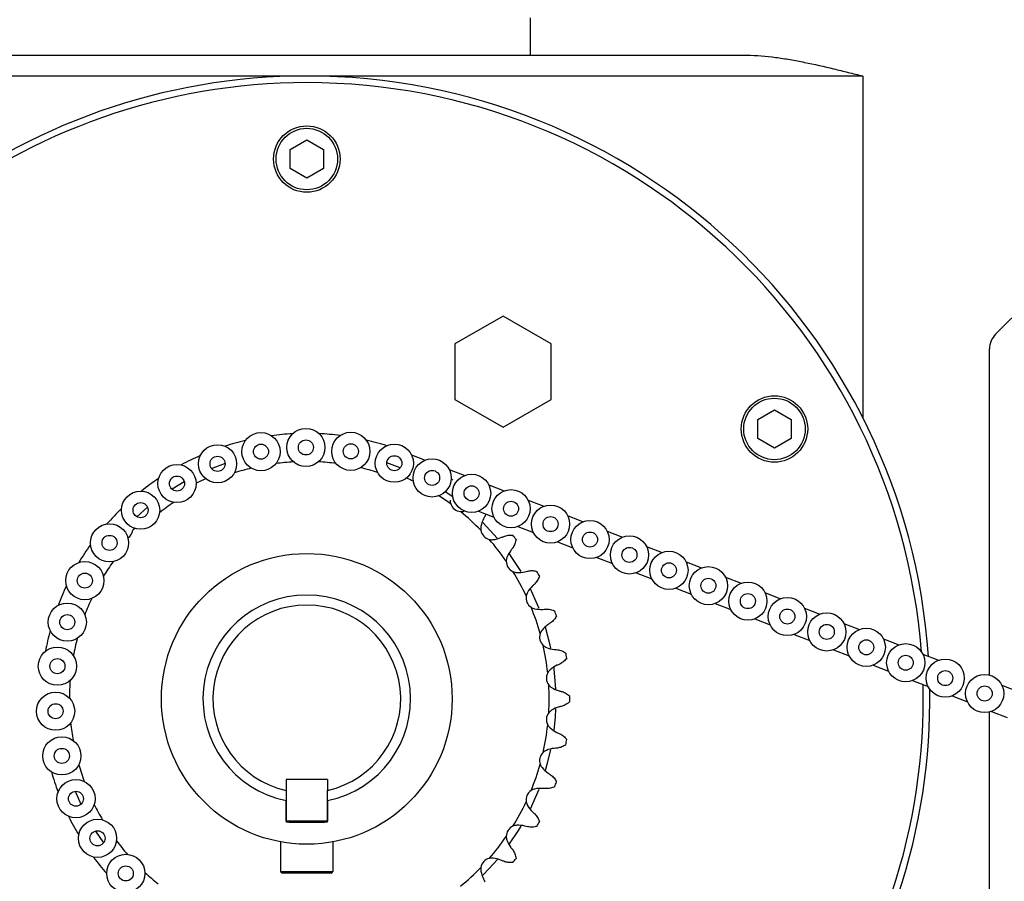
# Model space of a CAD drawing. Header units: inches. Extents: x 170 to 284, y 215 to 248.
# Tile 521 of 656: x 211.725 to 211.926, y 224.795 to 224.971. Entities that reach past the tile are written whole.
import ezdxf

# ---------------------------------------------------------------- set-up
doc = ezdxf.new("R2010")
doc.units = ezdxf.units.IN
doc.header["$LTSCALE"] = 0.25
doc.header["$MEASUREMENT"] = 0
doc.layers.add('ANNOTATIONS', color=1, linetype='Continuous')
doc.layers.add('RH FRONT OF HOOD', color=7, linetype='Continuous')
doc.styles.add('ARIAL', font='arial.ttf', dxfattribs={"height": 0.09375})
doc.dimstyles.new('STANDARD$0', dxfattribs={"dimtxt": 0.09375, "dimasz": 0.09375, "dimexe": 0.03125, "dimexo": 0.046875, "dimgap": 0.09, "dimtad": 0, "dimtih": 1, "dimtoh": 1, "dimdec": 4, "dimzin": 0, "dimdsep": 46, "dimtxsty": 'ARIAL', "dimcen": 0.09, "dimadec": 0, "dimazin": 0, "dimtfac": 1, "dimtdec": 4, "dimtofl": 0, "dimtmove": 0, "dimatfit": 1, "dimfxl": 1, "dimtolj": 1, "dimtzin": 0, "dimarcsym": 0})

# ---------------------------------------------------------------- blocks, each defined once
blk = doc.blocks.new('*D76')
at = {"layer": 'ANNOTATIONS', "color": 0, "lineweight": -2, "transparency": 16777216}
for p, q in [((210.6277843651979, 225.6576941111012), (210.6277843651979, 226.3915711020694)), ((212.2068141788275, 224.9942942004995), (212.2068141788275, 226.3915711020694)), ((210.7215343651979, 226.3603211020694), (211.1070251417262, 226.3603211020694)), ((212.1130641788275, 226.3603211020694), (211.7275734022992, 226.3603211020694))]:
    blk.add_line(p, q, dxfattribs=at)
at = {"layer": 'ANNOTATIONS', "color": 0, "transparency": 16777216}
for points in [[(210.7215343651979, 226.3759461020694), (210.7215343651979, 226.3446961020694), (210.6277843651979, 226.3603211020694)], [(212.1130641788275, 226.3759461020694), (212.1130641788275, 226.3446961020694), (212.2068141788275, 226.3603211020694)]]:
    blk.add_solid(points, dxfattribs=at)
at = {"layer": 'defpoints', "color": 0, "transparency": 16777216}
for p in [(212.2068141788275, 226.3603211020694), (210.6277843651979, 225.6108191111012), (212.2068141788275, 224.9474192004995)]:
    blk.add_point(p, dxfattribs=at)
at = {"layer": 'ANNOTATIONS', "color": 0, "transparency": 16777216, "insert": (211.4172992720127, 226.3603211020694), "char_height": 0.09375, "attachment_point": 5, "style": 'ARIAL'}
blk.add_mtext('\\A1;DIM "A"', dxfattribs=at)
blk = doc.blocks.new('*D79')
at = {"layer": 'ANNOTATIONS', "color": 0, "lineweight": -2, "transparency": 16777216}
for p, q in [((211.573486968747, 225.2379811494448), (212.908014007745, 225.2379811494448)), ((212.876764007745, 225.1442311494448), (212.876764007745, 222.8822775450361)), ((212.876764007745, 220.1854637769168), (212.876764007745, 222.4474173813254)), ((212.4115944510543, 220.0917137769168), (212.908014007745, 220.0917137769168))]:
    blk.add_line(p, q, dxfattribs=at)
at = {"layer": 'ANNOTATIONS', "color": 0, "transparency": 16777216}
for points in [[(212.861139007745, 225.1442311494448), (212.892389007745, 225.1442311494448), (212.876764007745, 225.2379811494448)], [(212.861139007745, 220.1854637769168), (212.892389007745, 220.1854637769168), (212.876764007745, 220.0917137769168)]]:
    blk.add_solid(points, dxfattribs=at)
at = {"layer": 'defpoints', "color": 0, "transparency": 16777216}
for p in [(211.526611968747, 225.2379811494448), (212.3647194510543, 220.0917137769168), (212.876764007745, 220.0917137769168)]:
    blk.add_point(p, dxfattribs=at)
at = {"layer": 'ANNOTATIONS', "color": 0, "transparency": 16777216, "insert": (212.876764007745, 222.6648474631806), "char_height": 0.09375, "attachment_point": 5, "style": 'ARIAL'}
blk.add_mtext('\\A1;TOTAL\\PHEIGHT', dxfattribs=at)

msp = doc.modelspace()

# ---------------------------------------------------------------- linework, layer by layer
at = {"layer": 'RH FRONT OF HOOD'}
for p, q in [((211.8287916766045, 224.9640183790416), (211.8287916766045, 224.9716478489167)), ((211.6805765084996, 224.9640183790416), (211.8730096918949, 224.9640183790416)), ((211.9806561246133, 224.9639976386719), (211.9237308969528, 224.9070724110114)), ((211.7831504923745, 224.9597797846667), (211.6805765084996, 224.9597797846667)), ((211.8966091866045, 224.9597797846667), (211.7831504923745, 224.9597797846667)), ((211.8966091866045, 224.9597797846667), (211.8966091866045, 224.8900348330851)), ((211.7797601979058, 224.9447841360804), (211.7831516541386, 224.9467408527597)), ((211.7831516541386, 224.9467408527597), (211.7865419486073, 224.944782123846)), ((211.7797590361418, 224.9408686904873), (211.7797601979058, 224.9447841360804)), ((211.7865419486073, 224.944782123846), (211.7865407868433, 224.9408666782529)), ((211.7831493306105, 224.9389099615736), (211.7797590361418, 224.9408686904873)), ((211.7865407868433, 224.9408666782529), (211.7831493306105, 224.9389099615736)), ((211.8231967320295, 224.9107769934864), (211.8133631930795, 224.9050995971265)), ((211.8330302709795, 224.9050995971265), (211.8231967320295, 224.9107769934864)), ((211.8133631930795, 224.9050995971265), (211.8133631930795, 224.8937448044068)), ((211.8330302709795, 224.8937448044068), (211.8330302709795, 224.9050995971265)), ((211.922489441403, 224.8374874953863), (211.922489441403, 224.9040752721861)), ((211.8133631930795, 224.8937448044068), (211.8231967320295, 224.8880674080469)), ((211.8231967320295, 224.8880674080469), (211.8330302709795, 224.8937448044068)), ((211.8751991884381, 224.8896824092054), (211.8785906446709, 224.8916391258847)), ((211.8785906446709, 224.8916391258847), (211.8819809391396, 224.889680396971)), ((211.8751980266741, 224.8857669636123), (211.8751991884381, 224.8896824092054)), ((211.8819809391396, 224.889680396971), (211.8819797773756, 224.885764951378)), ((211.8785883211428, 224.8838082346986), (211.8751980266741, 224.8857669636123)), ((211.8819797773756, 224.885764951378), (211.8785883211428, 224.8838082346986)), ((211.8022155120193, 224.8797768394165), (211.7994819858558, 224.8807918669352)), ((211.8045054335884, 224.8824717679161), (211.8073268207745, 224.8813705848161)), ((211.812220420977, 224.8794606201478), (211.8153817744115, 224.8782267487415)), ((211.7581501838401, 224.8769169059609), (211.7556583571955, 224.8754149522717)), ((211.7605486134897, 224.8764232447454), (211.7607229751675, 224.8767012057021)), ((211.8129535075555, 224.8738389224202), (211.8114161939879, 224.8749079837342)), ((211.820275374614, 224.8763167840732), (211.8234367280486, 224.8750829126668)), ((211.828330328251, 224.8731729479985), (211.8314916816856, 224.8719390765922)), ((211.7506401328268, 224.8717388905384), (211.7484572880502, 224.8698165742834)), ((211.8181794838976, 224.8709468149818), (211.8213408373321, 224.8697129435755)), ((211.8220163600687, 224.8654320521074), (211.8190707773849, 224.8686329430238)), ((211.8196508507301, 224.8703725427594), (211.8195187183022, 224.8699401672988)), ((211.8363852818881, 224.8700291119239), (211.8395466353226, 224.8687952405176)), ((211.7480223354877, 224.86743555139), (211.7476256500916, 224.8670306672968)), ((211.8262344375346, 224.8678029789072), (211.8293957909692, 224.8665691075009)), ((211.8444402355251, 224.8668852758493), (211.8476015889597, 224.8656514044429)), ((211.8342893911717, 224.8646591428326), (211.8374507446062, 224.8634252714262)), ((211.8524951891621, 224.8637414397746), (211.8556565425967, 224.8625075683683)), ((211.8423443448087, 224.8615153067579), (211.8455056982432, 224.8602814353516)), ((211.8605501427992, 224.8605976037), (211.8637114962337, 224.8593637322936)), ((211.8503992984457, 224.8583714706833), (211.8535606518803, 224.8571375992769)), ((211.8686050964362, 224.8574537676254), (211.8717664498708, 224.856219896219)), ((211.8584542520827, 224.8552276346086), (211.8616156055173, 224.8539937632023)), ((211.8766600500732, 224.8543099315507), (211.8798214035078, 224.8530760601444)), ((211.8665092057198, 224.852083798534), (211.8696705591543, 224.8508499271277)), ((211.8847150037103, 224.8511660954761), (211.8878763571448, 224.8499322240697)), ((211.8745641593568, 224.8489399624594), (211.8777255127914, 224.847706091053)), ((211.8927699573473, 224.8480222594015), (211.8959313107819, 224.8467883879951)), ((211.8826191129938, 224.8457961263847), (211.8857804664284, 224.8445622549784)), ((211.9008249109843, 224.8448784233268), (211.9039862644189, 224.8436445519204)), ((211.8906740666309, 224.8426522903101), (211.8938354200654, 224.8414184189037)), ((211.9088798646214, 224.8417345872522), (211.9120412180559, 224.8405007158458)), ((211.8987290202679, 224.8395084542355), (211.9018903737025, 224.8382745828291)), ((211.9067839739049, 224.8363646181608), (211.9099453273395, 224.8351307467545)), ((211.9249897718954, 224.8354469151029), (211.92815112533, 224.8342130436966)), ((211.914838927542, 224.8332207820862), (211.9180002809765, 224.8319869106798)), ((211.922489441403, 224.7447272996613), (211.922489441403, 224.8299463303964)), ((211.922893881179, 224.8300769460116), (211.9260552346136, 224.8288430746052)), ((211.7789118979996, 224.8161422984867), (211.7789118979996, 224.8139382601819)), ((211.7873890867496, 224.8161422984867), (211.7789118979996, 224.8161422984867)), ((211.7873890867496, 224.8161422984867), (211.7873890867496, 224.8139382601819)), ((211.7359087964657, 224.8137730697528), (211.7370638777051, 224.8111026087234)), ((211.8288051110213, 224.8102006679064), (211.8305557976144, 224.8141884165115)), ((211.7789118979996, 224.8076651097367), (211.7789118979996, 224.8118535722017)), ((211.7789118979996, 224.8118535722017), (211.7789118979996, 224.807546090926)), ((211.7873890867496, 224.8118535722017), (211.7873890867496, 224.8076651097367)), ((211.7873890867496, 224.807546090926), (211.7873890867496, 224.8118535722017)), ((211.7873890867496, 224.8076651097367), (211.7789118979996, 224.8076651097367)), ((211.7795629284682, 224.8074447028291), (211.7867380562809, 224.8074447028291)), ((211.7400350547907, 224.8056383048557), (211.7416491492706, 224.8032162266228)), ((211.7778522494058, 224.7974077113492), (211.7778522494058, 224.8034286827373)), ((211.7884487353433, 224.8034286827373), (211.7884487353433, 224.7974077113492)), ((211.7778522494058, 224.7974077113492), (211.7790627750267, 224.7974077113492)), ((211.779324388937, 224.7970686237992), (211.7781913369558, 224.7970686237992)), ((211.7790627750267, 224.7974077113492), (211.7884487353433, 224.7974077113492)), ((211.7881096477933, 224.7970686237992), (211.779324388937, 224.7970686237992))]:
    msp.add_line(p, q, dxfattribs=at)
at = {"layer": 'RH FRONT OF HOOD', "flags": 128}
for points in [[(211.7664647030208, 224.8806702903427), (211.7639702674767, 224.8797300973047), (211.7637436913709, 224.8796372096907)], [(211.8268746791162, 224.8586075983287), (211.8250100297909, 224.8615155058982), (211.8244902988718, 224.8622543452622)], [(211.8305540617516, 224.851059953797), (211.8297814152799, 224.8529348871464), (211.8287799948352, 224.8550943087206)], [(211.8329450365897, 224.8429931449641), (211.8328153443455, 224.8435974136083), (211.8318610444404, 224.8472623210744)], [(211.8339740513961, 224.8346279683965), (211.8336427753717, 224.8387528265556), (211.8336113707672, 224.839006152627)], [(211.833606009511, 224.8261955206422), (211.8338800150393, 224.8289376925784), (211.8339728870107, 224.8305866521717)], [(211.8318578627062, 224.8179710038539), (211.8322270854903, 224.8192598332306), (211.8329422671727, 224.8222374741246)], [(211.8245088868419, 224.8030155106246), (211.8263570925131, 224.8057845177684), (211.8268879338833, 224.8066586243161)], [(211.8190778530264, 224.7966180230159), (211.8203959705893, 224.7979833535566), (211.822048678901, 224.7998501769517)]]:
    msp.add_lwpolyline(points, dxfattribs=at)
at = {"layer": 'RH FRONT OF HOOD'}
for centre, radius in [((211.7831504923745, 224.9428254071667), 0.006781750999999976), ((211.7831504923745, 224.9428254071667), 0.006273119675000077), ((211.8785894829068, 224.8877236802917), 0.006781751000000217), ((211.8785894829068, 224.8877236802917), 0.006273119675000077), ((211.7737965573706, 224.8830892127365), 0.003899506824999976), ((211.7829621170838, 224.8839463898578), 0.003899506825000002), ((211.7921333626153, 224.8831523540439), 0.003899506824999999), ((211.7737965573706, 224.8830892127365), 0.001534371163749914), ((211.7829621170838, 224.8839463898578), 0.001534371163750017), ((211.7921333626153, 224.8831523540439), 0.001534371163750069), ((211.8010152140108, 224.8807326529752), 0.003899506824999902), ((211.7649315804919, 224.8806084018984), 0.003899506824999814), ((211.7649315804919, 224.8806084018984), 0.001534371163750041), ((211.8010152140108, 224.8807326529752), 0.00153437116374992), ((211.8087256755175, 224.8777306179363), 0.003899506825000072), ((211.756652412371, 224.8765837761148), 0.003899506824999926), ((211.8087256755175, 224.8777306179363), 0.001534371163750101), ((211.756652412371, 224.8765837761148), 0.001534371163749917), ((211.8167806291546, 224.8745867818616), 0.003899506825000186), ((211.7492254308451, 224.871144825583), 0.003899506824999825), ((211.8167806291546, 224.8745867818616), 0.001534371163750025), ((211.8248355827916, 224.871442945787), 0.003899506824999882), ((211.7492254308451, 224.871144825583), 0.001534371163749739), ((211.8248355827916, 224.871442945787), 0.001534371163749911), ((211.8328905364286, 224.8682991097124), 0.003899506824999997), ((211.8328905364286, 224.8682991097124), 0.00153437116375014), ((211.8409454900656, 224.8651552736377), 0.003899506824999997), ((211.7428895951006, 224.8644665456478), 0.003899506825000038), ((211.8409454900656, 224.8651552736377), 0.001534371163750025), ((211.7428895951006, 224.8644665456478), 0.001534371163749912), ((211.8490004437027, 224.8620114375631), 0.003899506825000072), ((211.8490004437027, 224.8620114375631), 0.001534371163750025), ((211.8570553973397, 224.8588676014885), 0.003899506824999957), ((211.7378487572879, 224.8567638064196), 0.00389950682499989), ((211.7831504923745, 224.8326219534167), 0.029670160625), ((211.8570553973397, 224.8588676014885), 0.001534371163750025), ((211.8651103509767, 224.8557237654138), 0.003899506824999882), ((211.7378487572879, 224.8567638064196), 0.00153437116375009), ((211.8651103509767, 224.8557237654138), 0.001534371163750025), ((211.8731653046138, 224.8525799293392), 0.003899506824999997), ((211.8731653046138, 224.8525799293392), 0.00153437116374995), ((211.8812202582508, 224.8494360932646), 0.003899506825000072), ((211.7342651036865, 224.8482844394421), 0.003899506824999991), ((211.8812202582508, 224.8494360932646), 0.00153437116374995), ((211.7342651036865, 224.8482844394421), 0.001534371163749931), ((211.8892752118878, 224.8462922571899), 0.003899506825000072), ((211.8892752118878, 224.8462922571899), 0.001534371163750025), ((211.8973301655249, 224.8431484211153), 0.003899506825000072), ((211.8973301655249, 224.8431484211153), 0.001534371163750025), ((211.7322539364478, 224.8393012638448), 0.00389950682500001), ((211.9053851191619, 224.8400045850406), 0.003899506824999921), ((211.7322539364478, 224.8393012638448), 0.001534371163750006), ((211.9053851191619, 224.8400045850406), 0.00153437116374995), ((211.9134400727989, 224.836860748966), 0.003899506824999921), ((211.9134400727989, 224.836860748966), 0.001534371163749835), ((211.921495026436, 224.8337169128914), 0.003899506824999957), ((211.921495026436, 224.8337169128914), 0.001534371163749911), ((211.7318799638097, 224.8301033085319), 0.003899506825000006), ((211.7318799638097, 224.8301033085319), 0.001534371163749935), ((211.7331552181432, 224.8209865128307), 0.003899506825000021), ((211.7331552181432, 224.8209865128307), 0.001534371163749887), ((211.7360386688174, 224.8122442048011), 0.003899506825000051), ((211.7360386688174, 224.8122442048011), 0.001534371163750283), ((211.7404375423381, 224.8041576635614), 0.003899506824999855), ((211.7404375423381, 224.8041576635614), 0.001534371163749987), ((211.746210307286, 224.7969870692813), 0.003899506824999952), ((211.746210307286, 224.7969870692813), 0.001534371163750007)]:
    msp.add_circle(centre, radius, dxfattribs=at)
for centre, radius, start, end in [((211.7831504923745, 224.8326219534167), 0.12715783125, 90, 319.62453404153), ((211.7831504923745, 224.8326219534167), 0.12715783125, 3.909910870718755, 90), ((211.7831504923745, 224.8326219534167), 0.1258014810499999, 90, 319.1522235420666), ((211.7831504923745, 224.8326219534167), 0.1258014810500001, 4.382221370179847, 90), ((211.926728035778, 224.9040752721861), 0.00423859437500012, 134.9999999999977, 180), ((211.7831388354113, 224.8326257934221), 0.05420314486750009, 93.05090914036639, 97.63478718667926), ((211.7831388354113, 224.8326257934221), 0.05420314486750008, 82.75979802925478, 87.34367607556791), ((211.7831388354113, 224.8326257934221), 0.05420314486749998, 103.3420202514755, 107.9258982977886), ((211.7831388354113, 224.8326257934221), 0.05420314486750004, 72.46868691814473, 77.0525649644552), ((211.7831388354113, 224.8326257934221), 0.05420314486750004, 113.6331313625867, 118.2170094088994), ((211.7831388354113, 224.8326257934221), 0.04843865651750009, 93.21597313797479, 97.46972318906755), ((211.7831388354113, 224.8326257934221), 0.04843865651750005, 82.92486202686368, 87.17861207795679), ((211.7831388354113, 224.8326257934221), 0.04843865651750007, 103.5070842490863, 107.7608343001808), ((211.7831388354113, 224.8326257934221), 0.04843865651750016, 72.63375091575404, 76.88750096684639), ((211.7831388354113, 224.8326257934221), 0.05420314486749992, 123.9242424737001, 128.5081205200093), ((211.7831504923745, 224.8326219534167), 0.0494567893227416, 114.6810621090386, 116.9669854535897), ((211.7831504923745, 224.8326219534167), 0.04945678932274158, 63.92807444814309, 65.7324675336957), ((211.7831504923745, 224.8326219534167), 0.05369538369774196, 56.27306506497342, 56.71484276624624), ((211.7831388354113, 224.8326257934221), 0.04843865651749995, 124.0893064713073, 128.3430565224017), ((211.7831504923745, 224.8326219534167), 0.04945678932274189, 53.55933033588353, 56.96820052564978), ((211.7831388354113, 224.8326257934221), 0.05420314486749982, 134.2153535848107, 138.7992316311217), ((211.8146765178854, 224.873126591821), 0.002265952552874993, 198.47388191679, 265.7366443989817), ((211.7831504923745, 224.8326219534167), 0.04945678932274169, 44.08564612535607, 50.65119597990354), ((211.745387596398, 224.8673851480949), 0.002265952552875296, 303.8238974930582, 350.9998022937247), ((211.8209133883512, 224.8673851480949), 0.002265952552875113, 189.0001977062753, 256.2629601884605), ((211.7831504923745, 224.8326219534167), 0.04945678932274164, 34.61196191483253, 41.17751176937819), ((211.7831504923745, 224.8326219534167), 0.05369538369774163, 37.32569664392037, 38.46377704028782), ((211.7831388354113, 224.8326257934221), 0.05420314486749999, 144.5064646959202, 149.0903427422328), ((211.7831388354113, 224.8326257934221), 0.04843865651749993, 144.6715286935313, 148.9252787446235), ((211.8261201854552, 224.8606954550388), 0.002265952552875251, 179.5265134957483, 246.7892759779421), ((211.7831504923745, 224.8326219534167), 0.04945678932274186, 25.13827770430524, 31.70382755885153), ((211.7831504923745, 224.8326219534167), 0.05369538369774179, 27.85201243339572, 28.99009282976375), ((211.7831388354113, 224.8326257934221), 0.05420314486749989, 154.7975758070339, 159.3814538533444), ((211.7831388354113, 224.8326257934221), 0.04843865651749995, 154.962639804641, 159.2163898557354), ((211.7831504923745, 224.8326219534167), 0.02119297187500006, 281.5369590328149, 258.4630409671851), ((211.8301548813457, 224.8532399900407), 0.002265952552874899, 170.0528292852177, 237.315591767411), ((211.7831504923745, 224.8326219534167), 0.01915844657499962, 282.7818122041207, 257.2181877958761), ((211.7831504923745, 224.8326219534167), 0.04945678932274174, 15.66459349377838, 22.23014334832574), ((211.7831504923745, 224.8326219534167), 0.05369538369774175, 18.37832822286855, 19.51640861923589), ((211.7831388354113, 224.8326257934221), 0.05420314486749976, 165.0886869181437, 169.6725649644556), ((211.7831388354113, 224.8326257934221), 0.04843865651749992, 165.2537509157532, 169.5075009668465), ((211.8329074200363, 224.8452221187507), 0.002265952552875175, 160.5791450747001, 227.8419075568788), ((211.7831504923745, 224.8326219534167), 0.04945678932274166, 6.190909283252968, 12.7564591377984), ((211.7831504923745, 224.8326219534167), 0.0536953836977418, 8.904644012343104, 10.04272440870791), ((211.7831388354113, 224.8326257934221), 0.0484386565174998, 175.544862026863, 179.7986120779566), ((211.8343027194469, 224.8368605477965), 0.002265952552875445, 151.1054608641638, 218.3682233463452), ((211.7831504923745, 224.8326219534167), 0.04945678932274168, 356.717225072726, 3.282774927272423), ((211.7831504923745, 224.8326219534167), 0.1258014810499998, 322.2091463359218, 1.325298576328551), ((211.7831504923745, 224.8326219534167), 0.1271578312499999, 322.6623627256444, 0.8720821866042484), ((211.7831504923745, 224.8326219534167), 0.0536953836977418, 359.4309598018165, 0.5690401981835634), ((211.8343027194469, 224.8283833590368), 0.002265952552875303, 141.6317766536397, 208.8945391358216), ((211.7831388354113, 224.8326257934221), 0.04843865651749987, 185.8359731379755, 190.0897231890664), ((211.7831504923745, 224.8326219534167), 0.04945678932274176, 347.2435408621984, 353.809090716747), ((211.7831504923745, 224.8326219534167), 0.05369538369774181, 349.9572755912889, 351.0953559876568), ((211.8329074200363, 224.8200217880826), 0.00226595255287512, 132.1580924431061, 199.4208549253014), ((211.7831388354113, 224.8326257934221), 0.04843865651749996, 196.1270842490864, 200.3808343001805), ((211.7831504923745, 224.8326219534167), 0.04945678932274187, 337.7698566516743, 344.3354065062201), ((211.7831388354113, 224.8326257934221), 0.0542031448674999, 195.9620202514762, 200.5458982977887), ((211.7831504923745, 224.8326219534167), 0.0536953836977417, 340.483591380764, 341.6216717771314), ((211.8301548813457, 224.8120039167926), 0.002265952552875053, 122.6844082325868, 189.9471707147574), ((211.7831388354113, 224.8326257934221), 0.04843865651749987, 206.4181953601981, 210.6719454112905), ((211.7831504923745, 224.8326219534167), 0.04945678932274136, 328.2961724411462, 334.8617222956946), ((211.7831388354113, 224.8326257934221), 0.05420314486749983, 206.2531313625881, 210.8370094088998), ((211.7831504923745, 224.8326219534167), 0.02543156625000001, 260.4059317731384, 261.8903855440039), ((211.7831504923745, 224.8326219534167), 0.02543156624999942, 278.1096144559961, 279.5940682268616), ((211.8261201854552, 224.8045484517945), 0.002265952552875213, 113.2107240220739, 180.4734865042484), ((211.7831504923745, 224.8326219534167), 0.05369538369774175, 331.0099071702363, 332.1479875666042), ((211.7831504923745, 224.8326219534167), 0.04945678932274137, 318.8224882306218, 325.3880380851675), ((211.7831388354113, 224.8326257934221), 0.04843865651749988, 216.709306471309, 220.9630565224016), ((211.7831388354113, 224.8326257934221), 0.0542031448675, 216.5442424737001, 221.1281205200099), ((211.7831504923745, 224.8326219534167), 0.04945678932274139, 309.3488040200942, 315.9143538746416), ((211.8209133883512, 224.7978587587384), 0.002265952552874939, 103.7370398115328, 170.9998022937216), ((211.7831504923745, 224.8326219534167), 0.05369538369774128, 321.5362229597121, 322.6743033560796), ((211.7831388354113, 224.8326257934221), 0.04843865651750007, 227.0004175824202, 231.2541676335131), ((211.7781913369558, 224.7974077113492), 0.0003390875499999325, 180, 270.0000000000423), ((211.7881096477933, 224.7974077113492), 0.0003390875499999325, 269.9999999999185, 0)]:
    msp.add_arc(centre, radius, start, end, dxfattribs=at)
for points, knots in [([(211.8730096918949, 224.9640183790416), (211.8749386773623, 224.9640183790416), (211.8768796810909, 224.9638454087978), (211.8798187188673, 224.9634533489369), (211.8808046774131, 224.9632988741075), (211.8827776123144, 224.9629557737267), (211.8837630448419, 224.9627674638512), (211.8867189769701, 224.9621658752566), (211.8886891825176, 224.9617163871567), (211.8916519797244, 224.9610083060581), (211.8926408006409, 224.9607664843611), (211.8946220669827, 224.9602765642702), (211.8956172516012, 224.960027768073), (211.8966091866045, 224.9597797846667)], [0, 0, 0, 0, 0.2499999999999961, 0.2499999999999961, 0.3749999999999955, 0.3749999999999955, 0.4999999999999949, 0.4999999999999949, 0.7499999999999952, 0.7499999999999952, 0.8749999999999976, 0.8749999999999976, 1, 1, 1, 1]), ([(211.8233445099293, 224.8657842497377), (211.8236426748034, 224.8659082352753), (211.8239469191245, 224.8659879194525), (211.8245686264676, 224.8660668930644), (211.8248858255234, 224.8660646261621), (211.8251940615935, 224.8660215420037)], [0, 0, 0, 0, 0.5, 0.5, 1, 1, 1, 1]), ([(211.8258491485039, 224.8651798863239), (211.8258152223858, 224.8648702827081), (211.8257393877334, 224.8645618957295), (211.8255103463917, 224.8639791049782), (211.8253584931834, 224.8637038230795), (211.8251650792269, 224.8634451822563)], [0, 0, 0, 0, 0.5, 0.5, 1, 1, 1, 1]), ([(211.8282546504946, 224.8587162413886), (211.8285691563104, 224.85878945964), (211.8288823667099, 224.858817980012), (211.8295085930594, 224.8587935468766), (211.8298210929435, 224.8587391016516), (211.830118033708, 224.858645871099)], [0, 0, 0, 0, 0.5, 0.5, 1, 1, 1, 1]), ([(211.8306256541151, 224.857707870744), (211.830541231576, 224.8574080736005), (211.8304156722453, 224.8571163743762), (211.8300938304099, 224.8565792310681), (211.8298987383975, 224.8563326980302), (211.8296653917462, 224.8561094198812)], [0, 0, 0, 0, 0.5, 0.5, 1, 1, 1, 1]), ([(211.8319344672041, 224.8509364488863), (211.8322567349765, 224.8509569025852), (211.8325703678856, 224.8509334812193), (211.8331840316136, 224.8508063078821), (211.833483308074, 224.8507011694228), (211.8337608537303, 224.8505603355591)], [0, 0, 0, 0, 0.5, 0.5, 1, 1, 1, 1]), ([(211.8341071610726, 224.8495515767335), (211.8339745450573, 224.8492697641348), (211.8338026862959, 224.8490027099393), (211.8333968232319, 224.8485258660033), (211.8331638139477, 224.8483148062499), (211.8328968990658, 224.8481329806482)], [0, 0, 0, 0, 0.5, 0.5, 1, 1, 1, 1]), ([(211.8342835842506, 224.8426570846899), (211.8346048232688, 224.8426242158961), (211.8349103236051, 224.8425494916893), (211.8354946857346, 224.8423230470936), (211.8357725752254, 224.8421700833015), (211.8360231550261, 224.8419854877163)], [0, 0, 0, 0, 0.5, 0.5, 1, 1, 1, 1]), ([(211.836198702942, 224.8409334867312), (211.8360215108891, 224.8406773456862), (211.8358080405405, 224.8404422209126), (211.8353292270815, 224.8400386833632), (211.8350646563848, 224.8398688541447), (211.8347714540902, 224.8397334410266)], [0, 0, 0, 0, 0.5, 0.5, 1, 1, 1, 1]), ([(211.8352379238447, 224.834103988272), (211.8355486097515, 224.8340189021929), (211.835836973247, 224.8338953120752), (211.8363749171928, 224.8335769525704), (211.8366238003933, 224.8333812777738), (211.8368432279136, 224.8331552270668)], [0, 0, 0, 0, 0.5, 0.5, 1, 1, 1, 1]), ([(211.8368432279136, 224.8320886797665), (211.836623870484, 224.8318627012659), (211.8363803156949, 224.8316708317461), (211.835842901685, 224.8313514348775), (211.8355484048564, 224.8312249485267), (211.8352379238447, 224.8311399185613)], [0, 0, 0, 0, 0.5, 0.5, 1, 1, 1, 1]), ([(211.8347714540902, 224.8255104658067), (211.8350646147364, 224.8253750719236), (211.835329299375, 224.8252052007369), (211.8358084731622, 224.8248012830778), (211.8360216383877, 224.8245663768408), (211.836198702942, 224.8243104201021)], [0, 0, 0, 0, 0.5, 0.5, 1, 1, 1, 1]), ([(211.8360231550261, 224.823258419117), (211.8357723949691, 224.8230736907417), (211.8354941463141, 224.8229206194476), (211.8349102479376, 224.822694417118), (211.8346048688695, 224.822619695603), (211.8342835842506, 224.8225868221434)], [0, 0, 0, 0, 0.5, 0.5, 1, 1, 1, 1]), ([(211.8328968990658, 224.8171109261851), (211.8331637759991, 224.8169291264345), (211.8333968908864, 224.8167180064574), (211.833803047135, 224.8162407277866), (211.8339746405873, 224.8159739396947), (211.8341071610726, 224.8156923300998)], [0, 0, 0, 0, 0.5, 0.5, 1, 1, 1, 1]), ([(211.8337608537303, 224.8146835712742), (211.8334831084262, 224.814542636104), (211.8331834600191, 224.8144374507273), (211.832570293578, 224.814310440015), (211.832256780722, 224.8142870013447), (211.8319344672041, 224.814307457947)], [0, 0, 0, 0, 0.5, 0.5, 1, 1, 1, 1]), ([(211.8296653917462, 224.8091344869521), (211.8298987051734, 224.8089112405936), (211.8300938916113, 224.8086646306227), (211.8304159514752, 224.8081270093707), (211.8305412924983, 224.8078356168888), (211.8306256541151, 224.8075360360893)], [0, 0, 0, 0, 0.5, 0.5, 1, 1, 1, 1]), ([(211.830118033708, 224.8065980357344), (211.8298208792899, 224.8065047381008), (211.829508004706, 224.8064503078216), (211.8288822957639, 224.8064259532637), (211.8285692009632, 224.8064544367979), (211.8282546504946, 224.8065276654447)], [0, 0, 0, 0, 0.5, 0.5, 1, 1, 1, 1]), ([(211.8251650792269, 224.801798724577), (211.8253584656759, 224.8015401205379), (211.8255103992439, 224.8012647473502), (211.8257395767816, 224.8006814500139), (211.8258152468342, 224.8003734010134), (211.8258491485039, 224.8000640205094)], [0, 0, 0, 0, 0.5, 0.5, 1, 1, 1, 1]), ([(211.8251940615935, 224.7992223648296), (211.8248856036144, 224.7991792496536), (211.8245680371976, 224.799177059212), (211.8239468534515, 224.7992560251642), (211.8236427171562, 224.7993356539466), (211.8233445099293, 224.7994596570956)], [0, 0, 0, 0, 0.5, 0.5, 1, 1, 1, 1])]:
    msp.add_open_spline(points, degree=3, knots=knots, dxfattribs=at)
for points in [[(211.8124111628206, 224.8731786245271), (211.8124051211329, 224.8729155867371), (211.8124440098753, 224.8726579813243), (211.8125273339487, 224.8724085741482)], [(211.8145080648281, 224.8708669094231), (211.8147661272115, 224.870847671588), (211.8150304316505, 224.8708731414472), (211.8152830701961, 224.870943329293)], [(211.819231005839, 224.8693831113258), (211.8189767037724, 224.8688907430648), (211.818793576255, 224.8683659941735), (211.8186874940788, 224.8678093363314)], [(211.8195187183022, 224.8699401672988), (211.8194236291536, 224.8697560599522), (211.8193277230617, 224.8695703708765), (211.819231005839, 224.8693831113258)], [(211.8186874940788, 224.8678093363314), (211.8186382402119, 224.8675508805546), (211.8186341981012, 224.8672903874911), (211.8186753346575, 224.8670306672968)], [(211.8203753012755, 224.8651840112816), (211.8206266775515, 224.8651225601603), (211.8208915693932, 224.8651041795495), (211.8211523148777, 224.865131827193)], [(211.8211523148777, 224.865131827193), (211.8217158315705, 224.8651915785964), (211.8222539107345, 224.865330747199), (211.822765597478, 224.8655435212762)], [(211.822765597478, 224.8655435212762), (211.8229602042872, 224.8656244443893), (211.8231531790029, 224.865704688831), (211.8233445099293, 224.8657842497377)], [(211.8247896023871, 224.8629430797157), (211.824457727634, 224.8624992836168), (211.8241907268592, 224.8620118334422), (211.8239944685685, 224.8614802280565)], [(211.8251650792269, 224.8634451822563), (211.8250409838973, 224.8632792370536), (211.8249158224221, 224.8631118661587), (211.8247896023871, 224.8629430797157)], [(211.8239944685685, 224.8614802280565), (211.8239033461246, 224.8612334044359), (211.8238564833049, 224.8609771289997), (211.8238543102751, 224.8607141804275)], [(211.825227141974, 224.8586129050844), (211.8254649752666, 224.8585109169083), (211.8257232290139, 224.8584491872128), (211.8259849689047, 224.8584335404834)], [(211.8259849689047, 224.8584335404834), (211.8265506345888, 224.8583997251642), (211.8271042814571, 224.8584484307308), (211.8276440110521, 224.8585740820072)], [(211.8276440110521, 224.8585740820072), (211.8278492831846, 224.8586218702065), (211.8280528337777, 224.8586692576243), (211.8282546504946, 224.8587162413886)], [(211.8292123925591, 224.8556759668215), (211.8288119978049, 224.8552928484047), (211.8284684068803, 224.8548559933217), (211.8281873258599, 224.8543639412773)], [(211.8296653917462, 224.8561094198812), (211.8295156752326, 224.8559661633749), (211.829364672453, 224.8558216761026), (211.8292123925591, 224.8556759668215)], [(211.8281873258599, 224.8543639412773), (211.8280568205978, 224.854135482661), (211.8279684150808, 224.8538904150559), (211.8279229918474, 224.8536314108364)], [(211.8289312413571, 224.8513328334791), (211.8291490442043, 224.8511930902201), (211.829393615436, 224.8510896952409), (211.8296492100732, 224.8510311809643)], [(211.8296492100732, 224.8510311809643), (211.8302015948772, 224.8509047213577), (211.8307557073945, 224.8508616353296), (211.8313087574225, 224.8508967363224)], [(211.8313087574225, 224.8508967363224), (211.8315190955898, 224.8509100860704), (211.8317276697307, 224.8509233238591), (211.8319344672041, 224.8509364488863)], [(211.8311516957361, 224.8466545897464), (211.8309853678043, 224.846450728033), (211.830857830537, 224.8462235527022), (211.8307703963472, 224.8459755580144)], [(211.8323787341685, 224.8477800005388), (211.8319207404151, 224.8474680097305), (211.8315099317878, 224.8470936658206), (211.8311516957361, 224.8466545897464)], [(211.8328968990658, 224.8481329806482), (211.8327256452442, 224.848016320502), (211.8325529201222, 224.8478986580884), (211.8323787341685, 224.8477800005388)], [(211.8313865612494, 224.8435423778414), (211.8315783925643, 224.8433686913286), (211.8318026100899, 224.8432264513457), (211.8320450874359, 224.843126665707)], [(211.8320450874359, 224.843126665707), (211.8325691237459, 224.8429110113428), (211.8331085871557, 224.8427773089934), (211.8336598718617, 224.8427209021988)], [(211.8336598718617, 224.8427209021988), (211.8338695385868, 224.8426994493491), (211.8340774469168, 224.8426781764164), (211.8342835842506, 224.8426570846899)], [(211.8328067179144, 224.8385624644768), (211.8326091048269, 224.8383887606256), (211.8324459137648, 224.8381856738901), (211.8323188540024, 224.8379554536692)], [(211.8342022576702, 224.8394705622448), (211.8336991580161, 224.8392382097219), (211.8332323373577, 224.8389365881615), (211.8328067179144, 224.8385624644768)], [(211.8347714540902, 224.8397334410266), (211.8345833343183, 224.8396465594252), (211.8343935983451, 224.8395589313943), (211.8342022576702, 224.8394705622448)], [(211.8325261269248, 224.8354540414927), (211.8326867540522, 224.8352511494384), (211.8328845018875, 224.8350739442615), (211.833107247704, 224.8349356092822)], [(211.833107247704, 224.8349356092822), (211.833588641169, 224.8346366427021), (211.8340987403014, 224.8344159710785), (211.8346332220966, 224.8342695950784)], [(211.8346332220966, 224.8342695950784), (211.834836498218, 224.8342139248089), (211.8350380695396, 224.8341587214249), (211.8352379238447, 224.834103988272)], [(211.833107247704, 224.8303082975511), (211.832883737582, 224.8301694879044), (211.8326893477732, 224.8299960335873), (211.8325261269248, 224.8297898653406)], [(211.8346332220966, 224.8309743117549), (211.8340987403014, 224.8308279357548), (211.833588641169, 224.8306072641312), (211.833107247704, 224.8303082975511)], [(211.8352379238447, 224.8311399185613), (211.8350380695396, 224.8310851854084), (211.834836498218, 224.8310299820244), (211.8346332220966, 224.8309743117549)], [(211.8323188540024, 224.8272884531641), (211.8324438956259, 224.8270618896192), (211.8326097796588, 224.8268545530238), (211.8328067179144, 224.8266814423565)], [(211.8328067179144, 224.8266814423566), (211.8332323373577, 224.8263073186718), (211.8336991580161, 224.8260056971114), (211.8342022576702, 224.8257733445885)], [(211.8342022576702, 224.8257733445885), (211.8343935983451, 224.825684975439), (211.8345833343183, 224.8255973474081), (211.8347714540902, 224.8255104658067)], [(211.8336598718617, 224.8225230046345), (211.8331085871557, 224.8224665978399), (211.8325691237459, 224.8223328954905), (211.8320450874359, 224.8221172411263)], [(211.8342835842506, 224.8225868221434), (211.8340774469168, 224.8225657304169), (211.8338695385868, 224.8225444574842), (211.8336598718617, 224.8225230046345)], [(211.8320450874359, 224.8221172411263), (211.831801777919, 224.822017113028), (211.8315814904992, 224.8218780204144), (211.8313865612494, 224.8217015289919)], [(211.8307703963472, 224.8192683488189), (211.8308564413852, 224.8190242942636), (211.8309859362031, 224.818792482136), (211.8311516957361, 224.8185893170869)], [(211.8311516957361, 224.8185893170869), (211.8315099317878, 224.8181502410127), (211.8319207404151, 224.8177758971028), (211.8323787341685, 224.8174639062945)], [(211.8323787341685, 224.8174639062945), (211.8325529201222, 224.8173452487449), (211.8327256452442, 224.8172275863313), (211.8328968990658, 224.8171109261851)], [(211.8313087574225, 224.8143471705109), (211.8307557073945, 224.8143822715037), (211.8302015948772, 224.8143391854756), (211.8296492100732, 224.814212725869)], [(211.8319344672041, 224.814307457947), (211.8317276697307, 224.8143205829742), (211.8315190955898, 224.8143338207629), (211.8313087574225, 224.8143471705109)], [(211.7789118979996, 224.8139382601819), (211.7789118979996, 224.8132437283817), (211.7789118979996, 224.812550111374), (211.7789118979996, 224.8118571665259)], [(211.7873890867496, 224.8118571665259), (211.7873890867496, 224.812550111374), (211.7873890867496, 224.8132437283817), (211.7873890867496, 224.8139382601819)], [(211.8296492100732, 224.814212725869), (211.8293927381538, 224.8141540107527), (211.829152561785, 224.8140530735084), (211.8289312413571, 224.8139110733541)], [(211.8279229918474, 224.8116124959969), (211.8279676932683, 224.811357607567), (211.8280572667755, 224.811107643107), (211.8281873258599, 224.810879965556)], [(211.8281873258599, 224.810879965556), (211.8284684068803, 224.8103879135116), (211.8288119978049, 224.8099510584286), (211.8292123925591, 224.8095679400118)], [(211.8292123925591, 224.8095679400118), (211.829364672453, 224.8094222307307), (211.8295156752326, 224.8092777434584), (211.8296653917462, 224.8091344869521)], [(211.8259849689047, 224.80681036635), (211.8257223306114, 224.8067946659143), (211.8254688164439, 224.8067346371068), (211.825227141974, 224.8066310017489)], [(211.827644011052, 224.8066698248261), (211.8271042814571, 224.8067954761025), (211.8265506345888, 224.8068441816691), (211.8259849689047, 224.80681036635)], [(211.8282546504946, 224.8065276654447), (211.8280528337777, 224.806574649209), (211.8278492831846, 224.8066220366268), (211.827644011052, 224.8066698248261)], [(211.8238543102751, 224.8045297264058), (211.8238564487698, 224.8042709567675), (211.8239036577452, 224.8040096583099), (211.8239944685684, 224.8037636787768)], [(211.8239944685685, 224.8037636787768), (211.8241907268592, 224.8032320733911), (211.824457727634, 224.8027446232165), (211.8247896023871, 224.8023008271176)], [(211.8247896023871, 224.8023008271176), (211.8249158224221, 224.8021320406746), (211.8250409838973, 224.8019646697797), (211.8251650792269, 224.801798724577)], [(211.8186753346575, 224.7982132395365), (211.8186348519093, 224.7979576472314), (211.8186384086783, 224.7976921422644), (211.8186874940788, 224.7974345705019)], [(211.8211523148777, 224.8001120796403), (211.8208906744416, 224.8001398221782), (211.820630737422, 224.8001223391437), (211.8203753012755, 224.8000598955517)], [(211.822765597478, 224.7997003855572), (211.8222539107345, 224.7999131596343), (211.8217158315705, 224.8000523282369), (211.8211523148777, 224.8001120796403)], [(211.8233445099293, 224.7994596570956), (211.8231531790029, 224.7995392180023), (211.8229602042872, 224.799619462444), (211.822765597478, 224.7997003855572)], [(211.8186874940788, 224.7974345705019), (211.818793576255, 224.7968779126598), (211.8189767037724, 224.7963531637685), (211.819231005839, 224.7958607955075)], [(211.819231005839, 224.7958607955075), (211.8193277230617, 224.7956735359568), (211.8194236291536, 224.7954878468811), (211.8195187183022, 224.7953037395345)]]:
    msp.add_open_spline(points, degree=3, dxfattribs=at)

# ---------------------------------------------------------------- dimensions: what is measured, and where the dimension line sits
at = {"layer": 'ANNOTATIONS'}
dim = msp.add_linear_dim(base=(212.2068141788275, 226.3603211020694), p1=(210.6277843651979, 225.6108191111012), p2=(212.2068141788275, 224.9474192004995), text='DIM "A"', dimstyle='STANDARD$0', dxfattribs=at)
dim.commit()
dim.dimension.update_dxf_attribs({"geometry": '*D76', "text_midpoint": (211.4172992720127, 226.3603211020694)})
dim = msp.add_linear_dim(base=(212.876764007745, 220.0917137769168), p1=(211.5266119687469, 225.2379811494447), p2=(212.3647194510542, 220.0917137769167), angle=90, text='TOTAL\\PHEIGHT', dimstyle='STANDARD$0', dxfattribs=at)
dim.commit()
dim.dimension.update_dxf_attribs({"geometry": '*D79', "text_midpoint": (212.876764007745, 222.6648474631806)})

doc.saveas('drawing.dxf')
